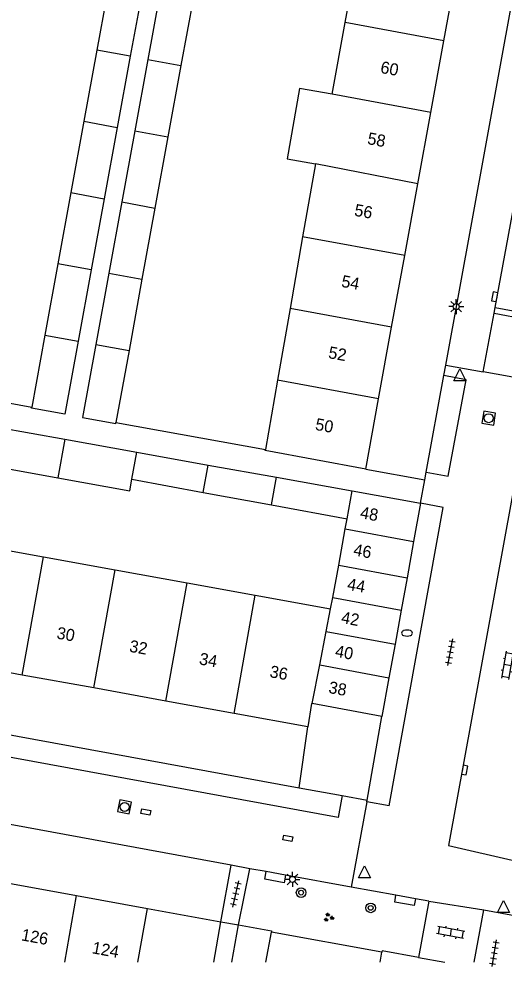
# Model space of a CAD drawing. Extents: x 133000 to 136000, y 400500 to 403500.
# Drawn here: x 133410.3 to 133450.7, y 400499.6 to 400578.5 of the extents above; entities that cross this region are included whole.
import ezdxf

# ---------------------------------------------------------------- set-up
doc = ezdxf.new("R2010")
doc.units = 0
for name, color, linetype in [('gg-afsc-erfafscheiding', 7, 'Continuous'), ('gg-afsc-hekwerk', 7, 'Continuous'), ('gg-afsc-muur', 7, 'Continuous'), ('gg-anno-huisnummerreeks BGT', 7, 'Continuous'), ('gg-bbg-bijgebouw', 7, 'Continuous'), ('gg-bbg-gedigitaliseerde bebouwing', 7, 'Continuous'), ('gg-bbg-gedigitaliseerde bijgebouw', 7, 'Continuous'), ('gg-bbg-hoofdgebouw', 7, 'Continuous'), ('gg-bbg-tussenscheiding', 7, 'Continuous'), ('gg-knt-verharding', 7, 'Continuous'), ('gg-knt-verharding nz', 7, 'Continuous'), ('gt-grn-groengrens', 7, 'Continuous'), ('gt-grn-weggrens', 7, 'Continuous'), ('gt-symb-boom', 7, 'Continuous'), ('gt-symb-brandkraan', 7, 'Continuous'), ('gt-symb-groenvak', 7, 'Continuous'), ('gt-symb-klinker verharding', 7, 'Continuous'), ('gt-symb-kolk', 7, 'Continuous'), ('gt-symb-kolk center center', 7, 'Continuous'), ('gt-symb-lichtmast', 7, 'Continuous'), ('gt-symb-rioolschacht', 7, 'Continuous'), ('gt-symb-tegel verharding', 7, 'Continuous'), ('gt-symb-waterafsluiter', 7, 'Continuous')]:
    doc.layers.add(name, color=color, linetype=linetype)

# ---------------------------------------------------------------- blocks, each defined once
blk = doc.blocks.new('gt0-WAFSL')
at = {"layer": 'gt-symb-waterafsluiter'}
for p, q in [((-0.5, -0.333), (0, 0.667)), ((0, 0.667), (0.5, -0.333)), ((0.5, -0.333), (-0.5, -0.333))]:
    blk.add_line(p, q, dxfattribs=at)
blk = doc.blocks.new('gt0-KL1')
at = {"layer": 'gt-symb-klinker verharding'}
for p, q in [((-1.15, 0.3), (1.15, 0.3)), ((-1, -0.3), (-1, 0.3)), ((-0.5, 0.3), (-0.5, 0.45)), ((0, -0.3), (0, 0.3)), ((0.5, 0.3), (0.5, 0.45)), ((1, -0.3), (1, 0.3)), ((-1.15, -0.3), (1.15, -0.3)), ((-0.5, -0.45), (-0.5, -0.3)), ((0.5, -0.45), (0.5, -0.3))]:
    blk.add_line(p, q, dxfattribs=at)
blk = doc.blocks.new('gt0-TEG1')
at = {"layer": 'gt-symb-tegel verharding'}
for p, q in [((-1.125, 0), (1.125, 0)), ((-0.9, -0.25), (-0.9, 0.25)), ((-0.45, -0.25), (-0.45, 0.25)), ((0, -0.25), (0, 0.25)), ((0.45, -0.25), (0.45, 0.25)), ((0.9, -0.25), (0.9, 0.25))]:
    blk.add_line(p, q, dxfattribs=at)
blk = doc.blocks.new('gt0-BOOM')
at = {"layer": 'gt-symb-boom'}
for radius in [0.4, 0.2]:
    blk.add_circle((0, 0), radius, dxfattribs=at)
blk = doc.blocks.new('gt0-GRVAK')
at = {"layer": 'gt-symb-groenvak'}
for p, q in [((-0.11, 0.189), (-0.228, 0.24)), ((-0.182, 0.153), (0.088, 0.153)), ((-0.091, 0.211), (-0.156, 0.322)), ((-0.047, 0.214), (-0.047, 0.393)), ((-0.004, 0.211), (0.061, 0.322)), ((0.015, 0.189), (0.133, 0.24)), ((0.262, -0.052), (0.197, 0.059)), ((0.305, -0.049), (0.305, 0.13)), ((0.349, -0.052), (0.414, 0.059)), ((-0.245, -0.228), (-0.363, -0.177)), ((-0.318, -0.264), (-0.047, -0.264)), ((-0.226, -0.206), (-0.291, -0.095)), ((-0.183, -0.203), (-0.183, -0.024)), ((-0.139, -0.206), (-0.074, -0.095)), ((-0.12, -0.228), (-0.002, -0.177)), ((0.243, -0.074), (0.125, -0.023)), ((0.17, -0.11), (0.441, -0.11)), ((0.368, -0.074), (0.486, -0.023))]:
    blk.add_line(p, q, dxfattribs=at)
blk = doc.blocks.new('gt0-LMAST')
at = {"layer": 'gt-symb-lichtmast'}
for p, q in [((-0.182, 0.173), (-0.447, 0.438)), ((-0.005, 0.246), (-0.005, 0.621)), ((0.172, 0.173), (0.437, 0.438)), ((-0.255, -0.004), (-0.63, -0.004)), ((-0.182, -0.181), (-0.447, -0.446)), ((-0.005, -0.254), (-0.005, -0.629)), ((0.437, -0.446), (0.172, -0.181)), ((0.245, -0.004), (0.62, -0.004))]:
    blk.add_line(p, q, dxfattribs=at)
blk.add_circle((-0.005, -0.004), 0.25, dxfattribs=at)
blk = doc.blocks.new('gt0-KOLK')
at = {"layer": 'gt-symb-kolk'}
blk.add_lwpolyline([(0, 0), (0.375, 0), (0.375, 0.4), (-0.375, 0.4), (-0.375, 0), (0, 0)], dxfattribs=at)
blk = doc.blocks.new('gt0-RS')
at = {"layer": 'gt-symb-rioolschacht'}
blk.add_lwpolyline([(-0.5, -0.5), (0.5, -0.5), (0.5, 0.5), (-0.5, 0.5)], close=True, dxfattribs=at)
blk.add_circle((0, 0), 0.375, dxfattribs=at)
blk = doc.blocks.new('gt0-BR')
at = {"layer": 'gt-symb-brandkraan'}
for centre, radius, start, end in [((-0.244, 0), 0.206, 107.56694, 252.43307), ((0.599, -2.664), 3, 106.89205, 107.56694), ((0, -0.691), 0.938, 73.10799, 106.89205), ((-0.599, -2.664), 3, 72.43309, 73.10799), ((0.244, 0), 0.206, 287.56695, 72.43309), ((0.599, 2.664), 3, 252.43307, 253.10797), ((0, 0.691), 0.938, 253.10797, 286.89206), ((-0.599, 2.664), 3, 286.89206, 287.56695)]:
    blk.add_arc(centre, radius, start, end, dxfattribs=at)
blk = doc.blocks.new('gt0-KOLKCC')
at = {"layer": 'gt-symb-kolk center center'}
blk.add_lwpolyline([(-0.375, 0.2), (0.375, 0.2), (0.375, -0.2), (-0.375, -0.2)], close=True, dxfattribs=at)

msp = doc.modelspace()

# ---------------------------------------------------------------- linework, layer by layer
at = {"layer": 'gg-afsc-erfafscheiding'}
msp.add_line((133439.17, 400541.05), (133444.085, 400540.153), dxfattribs=at)
at = {"layer": 'gg-afsc-hekwerk'}
msp.add_line((133427.12, 400503.35), (133428.58, 400503.107), dxfattribs=at)
at = {"layer": 'gg-afsc-muur'}
for p, q in [((133398.982, 400548.477), (133411.366, 400546.222)), ((133418.376, 400544.945), (133430.821, 400542.695)), ((133440.524, 400500.839), (133431.324, 400502.514))]:
    msp.add_line(p, q, dxfattribs=at)
at = {"layer": 'gg-bbg-bijgebouw'}
for p, q in [((133417.874, 400581.877), (133416.791, 400575.945)), ((133420.66, 400581.364), (133419.573, 400575.432)), ((133422.114, 400581.096), (133421.032, 400575.163)), ((133424.87, 400580.588), (133423.789, 400574.655)), ((133416.791, 400575.945), (133415.708, 400570.012)), ((133419.573, 400575.432), (133418.487, 400569.501)), ((133421.032, 400575.163), (133419.949, 400569.231)), ((133423.789, 400574.655), (133422.709, 400568.723)), ((133415.708, 400570.012), (133414.626, 400564.081)), ((133418.487, 400569.501), (133417.401, 400563.57)), ((133419.949, 400569.231), (133418.867, 400563.3)), ((133422.709, 400568.723), (133421.628, 400562.792)), ((133414.626, 400564.081), (133413.543, 400558.149)), ((133417.401, 400563.57), (133416.314, 400557.638)), ((133418.867, 400563.3), (133417.784, 400557.367)), ((133421.628, 400562.792), (133420.547, 400556.859)), ((133413.543, 400558.149), (133412.46, 400552.218)), ((133416.314, 400557.638), (133415.228, 400551.707)), ((133417.784, 400557.367), (133416.702, 400551.436)), ((133420.547, 400556.859), (133419.466, 400550.927)), ((133412.46, 400552.218), (133411.366, 400546.222)), ((133419.466, 400550.927), (133418.376, 400544.945)), ((133408.251, 400544.603), (133414.116, 400543.546)), ((133414.116, 400543.546), (133420.109, 400542.466)), ((133420.109, 400542.466), (133426.062, 400541.394)), ((133426.062, 400541.394), (133431.735, 400540.371)), ((133431.735, 400540.371), (133438.033, 400539.237)), ((133438.033, 400539.237), (133443.73, 400538.21)), ((133443.73, 400538.21), (133443.155, 400535.029)), ((133443.155, 400535.029), (133442.609, 400532.01)), ((133442.609, 400532.01), (133442.12, 400529.3)), ((133442.12, 400529.3), (133441.609, 400526.475)), ((133441.609, 400526.475), (133441.105, 400523.687)), ((133441.105, 400523.687), (133440.52, 400520.45)), ((133440.52, 400520.45), (133434.717, 400521.531)), ((133428.012, 400500), (133428.58, 400503.107))]:
    msp.add_line(p, q, dxfattribs=at)
for points in [[(133415.228, 400551.707), (133414.114, 400545.625), (133411.349, 400546.123), (133411.366, 400546.222)], [(133416.702, 400551.436), (133415.592, 400545.353), (133418.358, 400544.847), (133418.376, 400544.945)], [(133428.58, 400503.107), (133431.339, 400502.618), (133431.324, 400502.514)]]:
    msp.add_lwpolyline(points, dxfattribs=at)
at = {"layer": 'gg-bbg-gedigitaliseerde bebouwing'}
for p, q in [((133437.454, 400578.236), (133438.542, 400584.199)), ((133436.365, 400572.274), (133437.454, 400578.236)), ((133432.625, 400566.886), (133434.982, 400566.474)), ((133434.982, 400566.474), (133433.919, 400560.398)), ((133433.919, 400560.398), (133432.874, 400554.427)), ((133432.874, 400554.427), (133431.829, 400548.456)), ((133431.829, 400548.456), (133430.821, 400542.695)), ((133406.518, 400534.812), (133412.346, 400533.753)), ((133412.346, 400533.753), (133418.32, 400532.668)), ((133418.32, 400532.668), (133424.298, 400531.582)), ((133424.298, 400531.582), (133429.978, 400530.551)), ((133429.978, 400530.551), (133436.245, 400529.412)), ((133440.373, 400500), (133440.524, 400500.839))]:
    msp.add_line(p, q, dxfattribs=at)
msp.add_lwpolyline([(133436.365, 400572.274), (133433.651, 400572.749), (133432.625, 400566.886)], dxfattribs=at)
at = {"layer": 'gg-bbg-gedigitaliseerde bijgebouw'}
for p, q in [((133407.677, 400541.385), (133413.533, 400540.322)), ((133419.698, 400540.213), (133425.652, 400539.115)), ((133425.652, 400539.115), (133431.323, 400538.07)), ((133431.323, 400538.07), (133437.616, 400536.91)), ((133437.467, 400536.089), (133437.616, 400536.91)), ((133436.918, 400533.07), (133437.467, 400536.089)), ((133436.426, 400530.361), (133436.918, 400533.07)), ((133436.245, 400529.412), (133436.426, 400530.361)), ((133430.864, 400500), (133431.324, 400502.514))]:
    msp.add_line(p, q, dxfattribs=at)
msp.add_lwpolyline([(133413.533, 400540.322), (133419.521, 400539.235), (133419.698, 400540.213)], dxfattribs=at)
at = {"layer": 'gg-bbg-hoofdgebouw'}
for p, q in [((133445.683, 400576.721), (133446.771, 400582.684)), ((133444.594, 400570.758), (133445.683, 400576.721)), ((133443.505, 400564.796), (133444.594, 400570.758)), ((133442.417, 400558.833), (133443.505, 400564.796)), ((133441.328, 400552.871), (133442.417, 400558.833)), ((133440.24, 400546.908), (133441.328, 400552.871)), ((133439.17, 400541.05), (133440.24, 400546.908)), ((133410.567, 400523.91), (133404.774, 400524.96)), ((133416.524, 400522.83), (133410.567, 400523.91)), ((133422.529, 400521.741), (133416.524, 400522.83)), ((133428.218, 400520.71), (133422.529, 400521.741)), ((133434.34, 400519.6), (133428.218, 400520.71)), ((133409.161, 400506.637), (133415.09, 400505.552)), ((133415.09, 400505.552), (133421.018, 400504.467)), ((133421.018, 400504.467), (133427.12, 400503.35)), ((133426.52, 400500), (133427.12, 400503.35)), ((133443.571, 400500.392), (133445.747, 400500))]:
    msp.add_line(p, q, dxfattribs=at)
for points in [[(133439.17, 400541.05), (133430.803, 400542.596), (133430.821, 400542.695)], [(133434.717, 400521.531), (133434.67, 400521.54), (133434.34, 400519.6)], [(133443.571, 400500.392), (133440.542, 400500.938), (133440.524, 400500.839)]]:
    msp.add_lwpolyline(points, dxfattribs=at)
at = {"layer": 'gg-bbg-tussenscheiding'}
for p, q in [((133445.683, 400576.721), (133437.454, 400578.236)), ((133419.573, 400575.432), (133416.791, 400575.945)), ((133421.032, 400575.163), (133423.789, 400574.655)), ((133444.594, 400570.758), (133436.365, 400572.274)), ((133415.708, 400570.012), (133418.487, 400569.501)), ((133419.949, 400569.231), (133422.709, 400568.723)), ((133443.505, 400564.796), (133434.982, 400566.474)), ((133414.626, 400564.081), (133417.401, 400563.57)), ((133418.867, 400563.3), (133421.628, 400562.792)), ((133442.417, 400558.833), (133433.919, 400560.398)), ((133416.314, 400557.638), (133413.543, 400558.149)), ((133417.784, 400557.367), (133420.547, 400556.859)), ((133441.328, 400552.871), (133432.874, 400554.427)), ((133412.46, 400552.218), (133415.228, 400551.707)), ((133416.702, 400551.436), (133419.466, 400550.927)), ((133440.24, 400546.908), (133431.829, 400548.456)), ((133414.116, 400543.546), (133413.533, 400540.322)), ((133419.698, 400540.213), (133420.109, 400542.466)), ((133425.652, 400539.115), (133426.062, 400541.394)), ((133431.323, 400538.07), (133431.735, 400540.371)), ((133437.616, 400536.91), (133438.033, 400539.237)), ((133437.467, 400536.089), (133443.155, 400535.029)), ((133410.567, 400523.91), (133412.346, 400533.753)), ((133436.918, 400533.07), (133442.609, 400532.01)), ((133416.524, 400522.83), (133418.32, 400532.668)), ((133422.529, 400521.741), (133424.298, 400531.582)), ((133428.218, 400520.71), (133429.978, 400530.551)), ((133436.426, 400530.361), (133442.12, 400529.3)), ((133435.888, 400527.541), (133436.245, 400529.412)), ((133435.346, 400524.76), (133435.888, 400527.541)), ((133435.888, 400527.541), (133441.609, 400526.475)), ((133434.717, 400521.531), (133435.346, 400524.76)), ((133435.346, 400524.76), (133441.105, 400523.687)), ((133414.126, 400500), (133415.09, 400505.552)), ((133420.199, 400500), (133421.018, 400504.467))]:
    msp.add_line(p, q, dxfattribs=at)
at = {"layer": 'gg-knt-verharding'}
for p, q in [((133445.832, 400549.722), (133454.956, 400599.692)), ((133449.949, 400554.523), (133453.797, 400575.487)), ((133449.86, 400554.04), (133449.949, 400554.523)), ((133448.953, 400549.164), (133449.86, 400554.04)), ((133449.86, 400554.04), (133457.34, 400552.651)), ((133445.671, 400548.842), (133445.832, 400549.722)), ((133444.204, 400540.802), (133445.671, 400548.842)), ((133453.331, 400548.356), (133448.953, 400549.164)), ((133444.085, 400540.153), (133444.204, 400540.802)), ((133443.73, 400538.21), (133444.085, 400540.153)), ((133385.775, 400523.304), (133433.629, 400514.528)), ((133439.29, 400513.49), (133440.52, 400520.45)), ((133427.967, 400508.089), (133368.666, 400518.935)), ((133433.629, 400514.528), (133437.218, 400513.87)), ((133437.218, 400513.87), (133439.29, 400513.49)), ((133427.12, 400503.35), (133427.967, 400508.089)), ((133429.52, 400507.786), (133427.967, 400508.089)), ((133428.58, 400503.107), (133429.52, 400507.786)), ((133430.89, 400507.553), (133429.52, 400507.786)), ((133437.966, 400506.248), (133432.492, 400507.246)), ((133441.683, 400505.571), (133437.966, 400506.248)), ((133444.429, 400505.079), (133443.32, 400505.286)), ((133444.429, 400505.079), (133443.571, 400500.392)), ((133444.429, 400505.079), (133448.994, 400504.356)), ((133448.211, 400500), (133448.994, 400504.356)), ((133448.994, 400504.356), (133451.993, 400503.814))]:
    msp.add_line(p, q, dxfattribs=at)
for points in [[(133457.829, 400540.959), (133451.966, 400542.1), (133446.064, 400509.721), (133451.728, 400508.407)], [(133432.492, 400507.246), (133432.378, 400506.6), (133430.775, 400506.9), (133430.89, 400507.553)], [(133443.32, 400505.286), (133443.203, 400504.716), (133441.597, 400504.992), (133441.683, 400505.571)]]:
    msp.add_lwpolyline(points, dxfattribs=at)
at = {"layer": 'gg-knt-verharding nz'}
for p, q in [((133439.265, 400513.346), (133439.29, 400513.49)), ((133441.128, 400513.017), (133439.265, 400513.346))]:
    msp.add_line(p, q, dxfattribs=at)
for points in [[(133444.204, 400540.802), (133446.029, 400540.469), (133447.544, 400548.5), (133445.671, 400548.842)], [(133441.128, 400513.017), (133445.612, 400537.87), (133443.73, 400538.21)], [(133437.218, 400513.87), (133436.885, 400512.054), (133364.976, 400525.223), (133365.312, 400527.055)]]:
    msp.add_lwpolyline(points, dxfattribs=at)
at = {"layer": 'gt-grn-groengrens'}
for p, q in [((133449.949, 400554.523), (133456.468, 400553.312)), ((133433.629, 400514.528), (133434.34, 400519.6))]:
    msp.add_line(p, q, dxfattribs=at)
at = {"layer": 'gt-grn-weggrens'}
for p, q in [((133445.832, 400549.722), (133448.953, 400549.164)), ((133439.265, 400513.346), (133437.966, 400506.248)), ((133432.492, 400507.246), (133430.89, 400507.553)), ((133443.32, 400505.286), (133441.683, 400505.571))]:
    msp.add_line(p, q, dxfattribs=at)

# ---------------------------------------------------------------- block references
at = {"layer": 'gt-symb-boom'}
for p in [(133433.792, 400505.792), (133439.582, 400504.522)]:
    msp.add_blockref('gt0-BOOM', p, dxfattribs=at)
at = {"layer": 'gt-symb-brandkraan'}
msp.add_blockref('gt0-BR', (133442.61, 400527.405), dxfattribs=at)
at = {"layer": 'gt-symb-groenvak'}
msp.add_blockref('gt0-GRVAK', (133436.073, 400503.723), dxfattribs=at)
at = {"layer": 'gt-symb-klinker verharding'}
for p, rotation in [((133450.987, 400524.725), 80.20785375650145), ((133446.242, 400502.469), 169.80279442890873)]:
    msp.add_blockref('gt0-KL1', p, dxfattribs=dict(at, rotation=rotation))
at = {"layer": 'gt-symb-kolk'}
for p, rotation in [((133450.103, 400555.371), 79.21838326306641), ((133447.214, 400516.038), -100.60205829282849)]:
    msp.add_blockref('gt0-KOLK', p, dxfattribs=dict(at, rotation=rotation))
at = {"layer": 'gt-symb-kolk center center'}
for p, rotation in [((133420.867, 400512.509), -10.366322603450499), ((133432.688, 400510.317), -10.366322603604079)]:
    msp.add_blockref('gt0-KOLKCC', p, dxfattribs=dict(at, rotation=rotation))
at = {"layer": 'gt-symb-lichtmast'}
for p in [(133446.709, 400554.585), (133433.079, 400506.898)]:
    msp.add_blockref('gt0-LMAST', p, dxfattribs=at)
at = {"layer": 'gt-symb-rioolschacht'}
for p, rotation in [((133449.41, 400545.296), -98.97262661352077), ((133419.092, 400512.932), 169.2853561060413)]:
    msp.add_blockref('gt0-RS', p, dxfattribs=dict(at, rotation=rotation))
at = {"layer": 'gt-symb-tegel verharding'}
for p, rotation in [((133446.215, 400525.806), 79.74640197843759), ((133428.355, 400505.685), 77.11702052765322), ((133449.878, 400500.748), 80.33049474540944)]:
    msp.add_blockref('gt0-TEG1', p, dxfattribs=dict(at, rotation=rotation))
at = {"layer": 'gt-symb-waterafsluiter'}
for p in [(133447.008, 400548.724), (133439.077, 400507.37), (133450.652, 400504.466)]:
    msp.add_blockref('gt0-WAFSL', p, dxfattribs=at)

# ---------------------------------------------------------------- texts
at = {"layer": 'gg-anno-huisnummerreeks BGT'}
for s, rotation, p in [('60', 349.6, (133440.34, 400574.052)), ('58', 349.6, (133439.257, 400568.126)), ('56', 349.7, (133438.17, 400562.162)), ('54', 349.6, (133437.087, 400556.237)), ('52', 349.7, (133436.005, 400550.305)), ('50', 349.6, (133434.913, 400544.328)), ('48', 349.8, (133438.652, 400536.977)), ('46', 349.7, (133438.093, 400533.878)), ('44', 349.8, (133437.574, 400531.011)), ('42', 349.7, (133437.075, 400528.246)), ('30', 349.7, (133413.389, 400526.956)), ('32', 349.7, (133419.438, 400525.859)), ('34', 349.7, (133425.252, 400524.805)), ('40', 349.8, (133436.567, 400525.439)), ('36', 349.7, (133431.123, 400523.741)), ('38', 349.8, (133436.022, 400522.426)), ('126', 349.6, (133410.442, 400501.828)), ('124', 349.6, (133416.334, 400500.75))]:
    msp.add_text(s, height=1, rotation=rotation, dxfattribs=at).set_placement(p)

doc.saveas('drawing.dxf')
